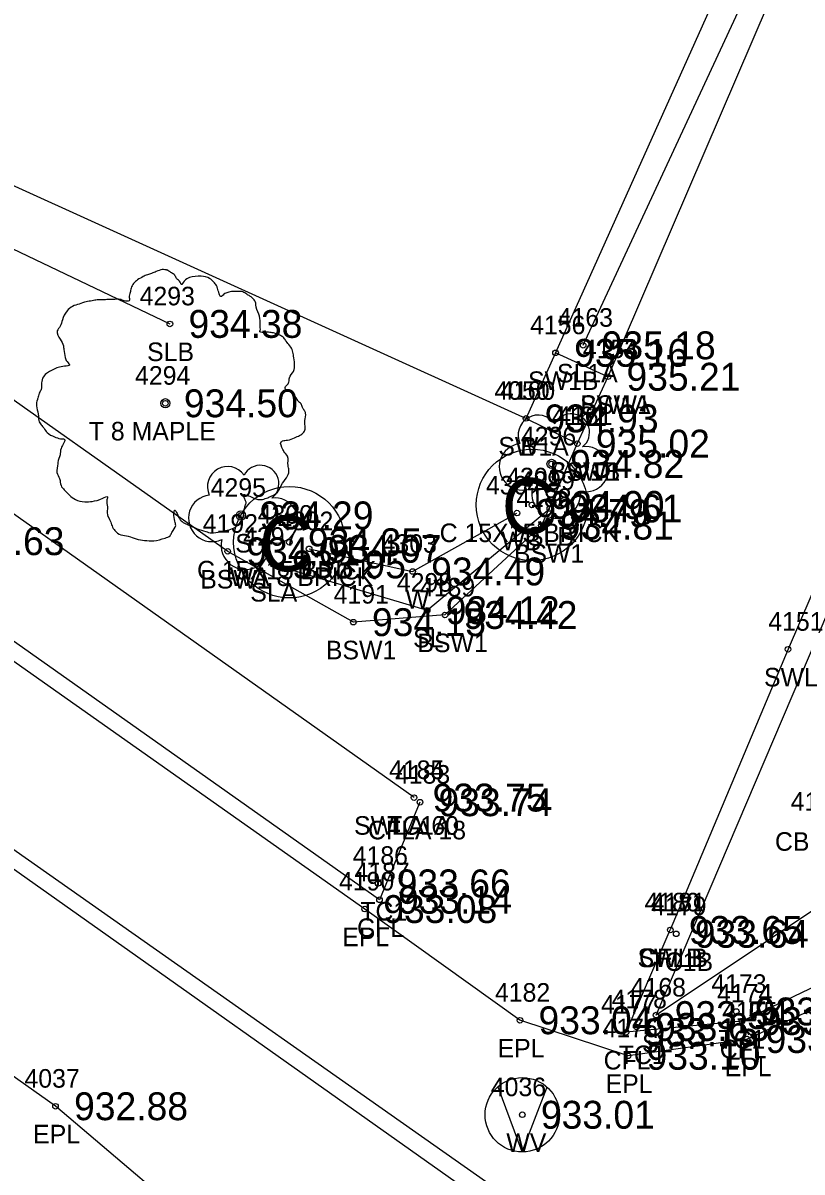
# Model space of a CAD drawing. Extents: x 1575382 to 1578175, y 1099175 to 1101955.
# Drawn here: x 1577284.9 to 1577326.8, y 1101338.2 to 1101400.1 of the extents above; entities that cross this region are included whole.
import ezdxf

# ---------------------------------------------------------------- set-up
doc = ezdxf.new("R2010")
doc.units = 0
for name, color, linetype in [('RD_EX_Bldg', 7, 'Continuous'), ('RD_EX_Bldg_txCode', 7, 'Continuous'), ('RD_EX_BldgApp', 7, 'Continuous'), ('RD_EX_BldgApp_txCode', 7, 'Continuous'), ('RD_EX_Conc', 7, 'Continuous'), ('RD_EX_Conc_txCode', 7, 'Continuous'), ('RD_EX_DR_Inlet_txCode', 7, 'Continuous'), ('RD_EX_Misc_txCode', 7, 'Continuous'), ('RD_EX_Road', 7, 'Continuous'), ('RD_EX_Road_txCode', 7, 'Continuous'), ('RD_EX_TX_Bldg_ELEV', 7, 'Continuous'), ('RD_EX_TX_BldgApp_ELEV', 7, 'Continuous'), ('RD_EX_TX_Conc_ELEV', 7, 'Continuous'), ('RD_EX_TX_Misc_ELEV', 7, 'Continuous'), ('RD_EX_TX_Road_ELEV', 7, 'Continuous'), ('RD_EX_TX_UT_ELEV', 7, 'Continuous'), ('RD_EX_TX_VEG_ELEV', 7, 'Continuous'), ('RD_EX_UT', 7, 'Continuous'), ('RD_EX_UT_txCode', 7, 'Continuous'), ('RD_EX_VEG', 7, 'Continuous'), ('RD_EX_VEG_txCode', 7, 'Continuous'), ('RD_HC_Cl', 7, 'Continuous'), ('RD_SMD_Locator', 7, 'Continuous')]:
    doc.layers.add(name, color=color, linetype=linetype)

msp = doc.modelspace()

# ---------------------------------------------------------------- linework, layer by layer
at = {"layer": 'RD_EX_Bldg'}
msp.add_lwpolyline([(1577241.109, 1101410.992), (1577311.945, 1101378.805), (1577394.954, 1101563.591), (1577324.118, 1101595.777), (1577241.109, 1101410.992)], dxfattribs=at)
at = {"layer": 'RD_EX_BldgApp'}
msp.add_lwpolyline([(1577300.262, 1101371.786), (1577305.836, 1101370.567), (1577311.453, 1101373.71)], dxfattribs=at)
for centre in [(1577312.26, 1101374.148), (1577299.2, 1101372.139)]:
    msp.add_circle(centre, 3, dxfattribs=at)
at = {"layer": 'RD_EX_Conc'}
for p, q in [((1577316.348, 1101381.047), (1577313.53, 1101382.335)), ((1577311.945, 1101378.805), (1577314.702, 1101377.446))]:
    msp.add_line(p, q, dxfattribs=at)
for points in [[(1577326.739, 1101405.232), (1577316.348, 1101381.047), (1577314.702, 1101377.446), (1577312.765, 1101373.034), (1577307.574, 1101368.224), (1577302.647, 1101367.838), (1577295.881, 1101371.65), (1577262.958, 1101394.891), (1577234.439, 1101415.011), (1577222.087, 1101423.725), (1577202.935, 1101437.614), (1577200.917, 1101438.921), (1577194.112, 1101443.955), (1577177.581, 1101455.534), (1577173.583, 1101458.393), (1577156.819, 1101470.205), (1577152.82, 1101472.9), (1577143.368, 1101479.788), (1577139.034, 1101482.935)], [(1577305.91, 1101358.397), (1577259.945, 1101390.922), (1577231.605, 1101411.039), (1577219.425, 1101419.77), (1577221.243, 1101412.218)], [(1577306.229, 1101358.147), (1577304.05, 1101352.897), (1577257.209, 1101385.982), (1577216.103, 1101415.107)], [(1577340.142, 1101399.116), (1577326.045, 1101366.378), (1577319.708, 1101351.272)], [(1577333.53, 1101356.817), (1577332.76, 1101354.733), (1577329.549, 1101349.219), (1577323.572, 1101346.37), (1577317.325, 1101345.764), (1577319.708, 1101351.272)]]:
    msp.add_lwpolyline(points, dxfattribs=at)
at = {"layer": 'RD_EX_Road'}
for points in [[(1577350.994, 1101394.654), (1577333.617, 1101354.382), (1577330.309, 1101348.321), (1577323.84, 1101345.402), (1577317.431, 1101344.498), (1577311.613, 1101346.411), (1577303.255, 1101352.397), (1577256.622, 1101385.271), (1577215.6, 1101414.322), (1577175.525, 1101442.942), (1577135.202, 1101471.708)], [(1577206.431, 1101064.716), (1577225.664, 1101106.496), (1577239.191, 1101137.5), (1577259.229, 1101183.338), (1577279.151, 1101229.325), (1577299.025, 1101275.068), (1577314.414, 1101310.726), (1577314.923, 1101317.44), (1577309.623, 1101326.254), (1577295.813, 1101333.968), (1577286.609, 1101341.784), (1577246.231, 1101370.35), (1577205.316, 1101399.097), (1577164.905, 1101427.552), (1577123.312, 1101456.71)]]:
    msp.add_lwpolyline(points, dxfattribs=at)
at = {"layer": 'RD_EX_UT'}
for q in [(1577310.435, 1101342.816), (1577313.061, 1101342.778)]:
    msp.add_line((1577311.739, 1101339.333), q, dxfattribs=at)
msp.add_lwpolyline([(1577014.29, 1101543.334), (1577198.946, 1101415.644), (1577337.019, 1101318.587)], dxfattribs=at)
msp.add_circle((1577311.739, 1101341.326), 2, dxfattribs=at)
at = {"layer": 'RD_EX_VEG'}
for p, q in [((1577315.016, 1101382.739), (1577325.288, 1101404.826)), ((1577266.779, 1101396.301), (1577292.768, 1101383.89))]:
    msp.add_line(p, q, dxfattribs=at)
for points in [[(1577348.739, 1101395.537), (1577334.415, 1101362.708), (1577330.385, 1101364.121), (1577327.535, 1101356.689), (1577330.986, 1101354.722), (1577318.943, 1101346.689), (1577341.374, 1101399.286)], [(1577298.339, 1101370.947), (1577306.616, 1101368.48), (1577313.224, 1101373.958)]]:
    msp.add_lwpolyline(points, dxfattribs=at)
for centre, radius in [((1577292.523, 1101379.618), 0.25), ((1577292.51, 1101379.599), 0.0001), ((1577313.319, 1101376.353), 0.25), ((1577296.593, 1101373.585), 0.25)]:
    msp.add_circle(centre, radius, dxfattribs=at)
for centre, radius, start, end in [((1577312.598, 1101377.9), 1.084, 34.97629, 204.75602), ((1577314.364, 1101378.055), 0.995, 308.76261, 152.04674), ((1577311.755, 1101376.197), 1.257, 96.45179, 294.73401), ((1577315.159, 1101376.073), 1.218, 256.56668, 98.10463), ((1577297.639, 1101375.287), 0.995, 308.76261, 152.04674), ((1577295.872, 1101375.132), 1.084, 34.97629, 204.75602), ((1577313.565, 1101374.756), 1.318, 166.88266, 5.75893), ((1577295.03, 1101373.429), 1.257, 96.45179, 294.73401), ((1577298.433, 1101373.305), 1.218, 256.56668, 98.10463), ((1577296.839, 1101371.988), 1.318, 166.88266, 5.75893)]:
    msp.add_arc(centre, radius, start, end, dxfattribs=at)
for points in [[(1577292.655, 1101386.786), (1577292.355, 1101386.811), (1577292.03, 1101386.711), (1577291.78, 1101386.611), (1577291.555, 1101386.536), (1577291.33, 1101386.436), (1577291.03, 1101386.261), (1577290.805, 1101386.061), (1577290.68, 1101385.811), (1577290.63, 1101385.586), (1577290.58, 1101385.311), (1577290.58, 1101385.136), (1577290.456, 1101385.111), (1577290.306, 1101385.136), (1577290.056, 1101385.211), (1577289.806, 1101385.211), (1577289.556, 1101385.211), (1577289.206, 1101385.186), (1577288.856, 1101385.186), (1577288.581, 1101385.136), (1577288.256, 1101385.086), (1577287.882, 1101384.961), (1577287.532, 1101384.836), (1577287.232, 1101384.586), (1577286.982, 1101384.112), (1577286.857, 1101383.762), (1577286.707, 1101383.512), (1577286.857, 1101383.062), (1577287.032, 1101382.712), (1577287.057, 1101382.512), (1577287.132, 1101382.088), (1577287.232, 1101381.863), (1577287.357, 1101381.663), (1577287.282, 1101381.638), (1577286.907, 1101381.588), (1577286.607, 1101381.488), (1577286.182, 1101381.263), (1577285.957, 1101381.038), (1577285.857, 1101380.713), (1577285.833, 1101380.363), (1577285.733, 1101380.163), (1577285.658, 1101379.889), (1577285.633, 1101379.814), (1577285.583, 1101379.489), (1577285.683, 1101379.039), (1577285.708, 1101378.689), (1577285.833, 1101378.464), (1577285.982, 1101378.289), (1577286.157, 1101378.039), (1577286.557, 1101377.814), (1577286.882, 1101377.714), (1577287.082, 1101377.69), (1577286.907, 1101377.19), (1577286.857, 1101376.84), (1577286.732, 1101376.44), (1577286.732, 1101376.365), (1577286.682, 1101375.89), (1577286.832, 1101375.565), (1577286.907, 1101375.191), (1577287.082, 1101374.966), (1577287.357, 1101374.666), (1577287.682, 1101374.441), (1577288.182, 1101374.316), (1577288.581, 1101374.341), (1577289.156, 1101374.516), (1577289.406, 1101374.591), (1577289.381, 1101374.416), (1577289.406, 1101374.041), (1577289.406, 1101373.616), (1577289.556, 1101373.291), (1577289.656, 1101373.017), (1577289.806, 1101372.767), (1577290.131, 1101372.542), (1577290.53, 1101372.467), (1577290.955, 1101372.317), (1577291.405, 1101372.242), (1577291.905, 1101372.217), (1577292.505, 1101372.367), (1577292.779, 1101372.492), (1577292.879, 1101372.667), (1577293.079, 1101373.042), (1577293.029, 1101373.266), (1577293.054, 1101373.866), (1577293.154, 1101373.691), (1577293.329, 1101373.341), (1577293.829, 1101373.042), (1577294.229, 1101372.867), (1577294.704, 1101372.717), (1577295.004, 1101372.642), (1577295.478, 1101372.717), (1577295.853, 1101372.792), (1577296.228, 1101372.917), (1577296.528, 1101373.191), (1577296.703, 1101373.466), (1577296.753, 1101373.741), (1577296.828, 1101374.116), (1577296.878, 1101374.291)], [(1577296.878, 1101374.291), (1577296.803, 1101374.466), (1577296.753, 1101374.716), (1577296.828, 1101374.691), (1577297.003, 1101374.641), (1577297.278, 1101374.516), (1577297.502, 1101374.441), (1577297.827, 1101374.466), (1577298.102, 1101374.566), (1577298.552, 1101374.841), (1577298.827, 1101375.316), (1577299.102, 1101375.715), (1577299.177, 1101376.04), (1577299.127, 1101376.265), (1577299.102, 1101376.765), (1577298.902, 1101377.015), (1577298.852, 1101377.14), (1577298.752, 1101377.54), (1577298.827, 1101377.59), (1577299.102, 1101377.64), (1577299.477, 1101377.764), (1577299.751, 1101377.889), (1577299.976, 1101378.064), (1577300.051, 1101378.289), (1577300.026, 1101378.689), (1577300.076, 1101379.089), (1577300.001, 1101379.239), (1577299.901, 1101379.389), (1577299.826, 1101379.589), (1577299.676, 1101379.739), (1577299.577, 1101379.889), (1577299.477, 1101379.988), (1577299.352, 1101380.138), (1577299.177, 1101380.263), (1577299.027, 1101380.313), (1577298.977, 1101380.463), (1577299.127, 1101380.663), (1577299.177, 1101380.763), (1577299.202, 1101380.988), (1577299.427, 1101381.338), (1577299.477, 1101381.738), (1577299.427, 1101382.163), (1577299.377, 1101382.437), (1577299.227, 1101382.712), (1577299.027, 1101382.962), (1577298.902, 1101383.137), (1577298.727, 1101383.262), (1577298.402, 1101383.387), (1577298.152, 1101383.437), (1577297.802, 1101383.437), (1577297.602, 1101383.487), (1577297.627, 1101383.537), (1577297.627, 1101383.687), (1577297.627, 1101383.962), (1577297.552, 1101384.412), (1577297.402, 1101384.911), (1577297.402, 1101384.936), (1577297.302, 1101385.186), (1577297.078, 1101385.386), (1577296.903, 1101385.486), (1577296.703, 1101385.611), (1577296.453, 1101385.636), (1577296.153, 1101385.636), (1577295.878, 1101385.586), (1577295.678, 1101385.486), (1577295.503, 1101385.361), (1577295.428, 1101385.511), (1577295.328, 1101385.811), (1577295.278, 1101385.961), (1577295.128, 1101386.136), (1577294.904, 1101386.336), (1577294.454, 1101386.461), (1577293.829, 1101386.386), (1577293.529, 1101386.186), (1577293.379, 1101386.011), (1577293.329, 1101386.136), (1577293.129, 1101386.336), (1577293.029, 1101386.511), (1577292.854, 1101386.636), (1577292.705, 1101386.736), (1577292.605, 1101386.786)]]:
    msp.add_spline(points, degree=3, dxfattribs=at)
at = {"layer": 'RD_HC_Cl'}
msp.add_line((1577333.443, 1101319.831), (1577129.246, 1101464.193), dxfattribs=at)
at = {"layer": 'RD_SMD_Locator'}
for centre in [(1577292.768, 1101383.89), (1577313.53, 1101382.335), (1577315.016, 1101382.739), (1577316.348, 1101381.047), (1577316.348, 1101381.047), (1577292.523, 1101379.618), (1577311.945, 1101378.805), (1577311.945, 1101378.805), (1577314.702, 1101377.446), (1577314.702, 1101377.446), (1577313.319, 1101376.353), (1577311.453, 1101373.71), (1577312.26, 1101374.148), (1577313.224, 1101373.958), (1577296.593, 1101373.585), (1577312.765, 1101373.034), (1577299.2, 1101372.139), (1577300.262, 1101371.786), (1577295.881, 1101371.65), (1577298.339, 1101370.947), (1577305.836, 1101370.567), (1577306.616, 1101368.48), (1577307.574, 1101368.224), (1577302.647, 1101367.838), (1577326.045, 1101366.378), (1577305.91, 1101358.397), (1577305.91, 1101358.397), (1577306.229, 1101358.147), (1577303.979, 1101353.778), (1577304.05, 1101352.897), (1577303.255, 1101352.397), (1577319.708, 1101351.272), (1577319.708, 1101351.272), (1577320.027, 1101351.066), (1577311.613, 1101346.411), (1577318.943, 1101346.689), (1577323.26, 1101346.885), (1577317.895, 1101346.052), (1577323.572, 1101346.37), (1577317.325, 1101345.764), (1577323.84, 1101345.402), (1577317.431, 1101344.498), (1577286.609, 1101341.784), (1577311.739, 1101341.326)]:
    msp.add_circle(centre, 0.15, dxfattribs=at)

# ---------------------------------------------------------------- texts
at = {"layer": 'RD_EX_Bldg_txCode'}
for s, p in [('4050', (1577310.236, 1101379.805)), ('B', (1577311.638, 1101376.805))]:
    msp.add_text(s, height=1, dxfattribs=at).set_placement(p)
at = {"layer": 'RD_EX_BldgApp'}
for p in [(1577310.63, 1101372.587), (1577297.569, 1101370.578)]:
    msp.add_text('C', height=3, dxfattribs=at).set_placement(p)
at = {"layer": 'RD_EX_BldgApp_txCode'}
for s, p in [('4301', (1577310.875, 1101375.148)), ('4300', (1577297.491, 1101373.139)), ('C 15X15 BRICK', (1577307.292, 1101372.148)), ('C 15X15 BRICK', (1577294.231, 1101370.139))]:
    msp.add_text(s, height=1, dxfattribs=at).set_placement(p)
at = {"layer": 'RD_EX_Conc_txCode'}
for s, p in [('4156', (1577312.16, 1101383.335)), ('4153', (1577315.001, 1101382.047)), ('4154', (1577315.001, 1101382.047)), ('SW1B', (1577312.05, 1101380.335)), ('4160', (1577310.535, 1101379.805)), ('SW1A', (1577314.852, 1101379.047)), ('BSW1', (1577314.867, 1101379.047)), ('4162', (1577313.332, 1101378.446)), ('4161', (1577313.615, 1101378.446)), ('SW1A', (1577310.449, 1101376.805)), ('SW1B', (1577313.222, 1101375.446)), ('BSW1', (1577313.222, 1101375.446)), ('4188', (1577311.419, 1101374.034)), ('4192', (1577294.535, 1101372.65)), ('BSW1', (1577311.285, 1101371.034)), ('BSW1', (1577294.401, 1101369.65)), ('4189', (1577306.228, 1101369.224)), ('4191', (1577301.584, 1101368.838)), ('4151', (1577324.982, 1101367.378)), ('BSW1', (1577306.094, 1101366.224)), ('BSW1', (1577301.166, 1101365.838)), ('SWL', (1577324.753, 1101364.378)), ('4184', (1577304.564, 1101359.397)), ('4185', (1577304.564, 1101359.397)), ('4183', (1577304.883, 1101359.147)), ('SWLA 60', (1577302.682, 1101356.397)), ('CFLA 18', (1577303.434, 1101356.147)), ('TC1A', (1577304.462, 1101356.397)), ('4186', (1577302.609, 1101354.778)), ('4187', (1577302.703, 1101353.897)), ('TC1', (1577303.018, 1101351.778)), ('4180', (1577318.322, 1101352.272)), ('4181', (1577318.645, 1101352.272)), ('4179', (1577318.681, 1101352.066)), ('CFL', (1577302.845, 1101350.897)), ('SWLB', (1577317.944, 1101349.272)), ('CFLB', (1577318.031, 1101349.272)), ('TC1B', (1577318.594, 1101349.066)), ('4173', (1577321.914, 1101347.885)), ('4178', (1577316.549, 1101347.052)), ('4174', (1577322.226, 1101347.37)), ('4177', (1577315.978, 1101346.764)), ('TC1', (1577322.299, 1101344.885)), ('CFL', (1577322.367, 1101344.37)), ('CFL', (1577316.12, 1101343.764)), ('TC1', (1577316.934, 1101344.052))]:
    msp.add_text(s, height=1, dxfattribs=at).set_placement(p)
at = {"layer": 'RD_EX_DR_Inlet_txCode'}
msp.add_text('CBN T16 60X66', height=1, dxfattribs=at).set_placement((1577325.342, 1101355.534))
at = {"layer": 'RD_EX_Misc_txCode'}
for s, p in [('4304', (1577309.784, 1101374.71)), ('4302', (1577298.593, 1101372.786)), ('4303', (1577304.167, 1101371.567)), ('WB', (1577310.611, 1101371.71)), ('WA 8 BRICK', (1577295.986, 1101369.786)), ('W', (1577305.466, 1101368.567))]:
    msp.add_text(s, height=1, dxfattribs=at).set_placement(p)
at = {"layer": 'RD_EX_Road_txCode'}
for s, p in [('4190', (1577301.869, 1101353.397)), ('EPL', (1577302.05, 1101350.397)), ('4182', (1577310.267, 1101347.411)), ('4175', (1577322.493, 1101346.402)), ('4176', (1577316.061, 1101345.498)), ('EPL', (1577310.408, 1101344.411)), ('EPL', (1577322.635, 1101343.402)), ('4037', (1577284.939, 1101342.784)), ('EPL', (1577316.226, 1101342.498)), ('EPL', (1577285.404, 1101339.784))]:
    msp.add_text(s, height=1, dxfattribs=at).set_placement(p)
at = {"layer": 'RD_EX_TX_Bldg_ELEV'}
msp.add_text('934.93', height=1.5, dxfattribs=at).set_placement((1577312.945, 1101378.055))
at = {"layer": 'RD_EX_TX_BldgApp_ELEV'}
for s, p in [('934.90', (1577313.26, 1101373.398)), ('934.35', (1577300.2, 1101371.389))]:
    msp.add_text(s, height=1.5, dxfattribs=at).set_placement(p)
at = {"layer": 'RD_EX_TX_Conc_ELEV'}
for s, p in [('935.16', (1577314.53, 1101381.585)), ('935.21', (1577317.348, 1101380.297)), ('935.21', (1577317.348, 1101380.297)), ('934.93', (1577312.945, 1101378.055)), ('935.02', (1577315.702, 1101376.696)), ('935.02', (1577315.702, 1101376.696)), ('934.81', (1577313.765, 1101372.284)), ('934.01', (1577296.881, 1101370.9)), ('934.42', (1577308.574, 1101367.474)), ('934.15', (1577303.647, 1101367.088)), ('933.75', (1577306.91, 1101357.647)), ('933.75', (1577306.91, 1101357.647)), ('933.74', (1577307.229, 1101357.397)), ('933.66', (1577304.979, 1101353.028)), ('933.14', (1577305.05, 1101352.147)), ('933.65', (1577320.708, 1101350.522)), ('933.65', (1577320.708, 1101350.522)), ('933.64', (1577321.027, 1101350.316)), ('933.68', (1577324.26, 1101346.135)), ('933.63', (1577318.895, 1101345.302)), ('933.20', (1577324.572, 1101345.62)), ('933.15', (1577318.325, 1101345.014))]:
    msp.add_text(s, height=1.5, dxfattribs=at).set_placement(p)
at = {"layer": 'RD_EX_TX_Misc_ELEV'}
for s, p in [('934.79', (1577312.453, 1101372.96)), ('934.07', (1577301.262, 1101371.036)), ('934.49', (1577306.836, 1101369.817))]:
    msp.add_text(s, height=1.5, dxfattribs=at).set_placement(p)
at = {"layer": 'RD_EX_TX_Road_ELEV'}
for s, p in [('933.08', (1577304.255, 1101351.647)), ('933.04', (1577312.613, 1101345.661)), ('933.14', (1577324.84, 1101344.652)), ('933.10', (1577318.431, 1101343.748)), ('932.88', (1577287.609, 1101341.034))]:
    msp.add_text(s, height=1.5, dxfattribs=at).set_placement(p)
at = {"layer": 'RD_EX_TX_UT_ELEV'}
for s, p in [('933.63', (1577280.957, 1101371.447)), ('933.01', (1577312.739, 1101340.576))]:
    msp.add_text(s, height=1.5, dxfattribs=at).set_placement(p)
at = {"layer": 'RD_EX_TX_VEG_ELEV'}
for s, p in [('934.38', (1577293.768, 1101383.14)), ('935.18', (1577316.016, 1101381.989)), ('934.50', (1577293.523, 1101378.868)), ('934.82', (1577314.319, 1101375.603)), ('934.61', (1577314.224, 1101373.208)), ('934.29', (1577297.593, 1101372.835)), ('933.95', (1577299.339, 1101370.197)), ('934.12', (1577307.616, 1101367.73)), ('933.54', (1577319.943, 1101345.939))]:
    msp.add_text(s, height=1.5, dxfattribs=at).set_placement(p)
at = {"layer": 'RD_EX_UT_txCode'}
for s, p in [('4036', (1577310.046, 1101342.326)), ('WV', (1577310.881, 1101339.326))]:
    msp.add_text(s, height=1, dxfattribs=at).set_placement(p)
at = {"layer": 'RD_EX_VEG_txCode'}
for s, p in [('4293', (1577291.138, 1101384.89)), ('4163', (1577313.646, 1101383.739)), ('SLB', (1577291.54, 1101381.89)), ('4294', (1577290.893, 1101380.618)), ('SL1A', (1577313.606, 1101380.739)), ('T 8 MAPLE', (1577288.401, 1101377.618)), ('4296', (1577311.666, 1101377.353)), ('4299', (1577311.594, 1101374.958)), ('4295', (1577294.963, 1101374.585)), ('S', (1577313.012, 1101374.353)), ('S', (1577296.286, 1101371.585)), ('4297', (1577296.709, 1101371.947)), ('SLB', (1577311.995, 1101371.958)), ('4298', (1577304.986, 1101369.48)), ('SLA', (1577297.095, 1101368.947)), ('SL', (1577305.86, 1101366.48)), ('4158', (1577326.189, 1101357.689)), ('4168', (1577317.573, 1101347.689)), ('SL', (1577318.187, 1101344.689))]:
    msp.add_text(s, height=1, dxfattribs=at).set_placement(p)

doc.saveas('drawing.dxf')
